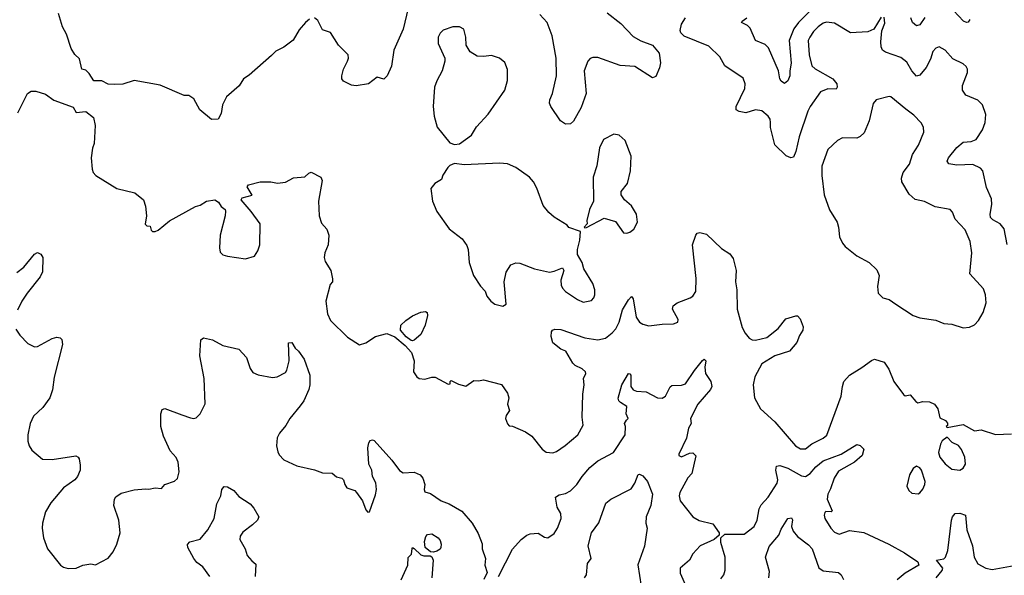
# Model space of a CAD drawing. Extents: x 1771496 to 1971148, y 471553 to 643630.
# Tile 302 of 656: x 1815644 to 1821760, y 635942 to 639393. Entities that reach past the tile are written whole.
import ezdxf

# ---------------------------------------------------------------- set-up
doc = ezdxf.new("R2010")
doc.units = 0

msp = doc.modelspace()

# ---------------------------------------------------------------- linework, layer by layer
at = {"layer": '0CON10XD'}
for points in [[(1818057.8, 639465), (1818025.7, 639335), (1817967.1, 639205), (1817954.2, 639105), (1817925.7, 639044.3), (1817905, 639023.3), (1817865, 639036.7), (1817810, 638995), (1817733.2, 638983.2), (1817705, 638985.8), (1817655, 639011.2), (1817646, 639025), (1817644, 639045), (1817656, 639085), (1817681.2, 639135), (1817686.7, 639155), (1817683.3, 639175), (1817623.8, 639235), (1817575, 639313.8), (1817525, 639329.4), (1817495, 639388.8), (1817475, 639404)], [(1820595, 639490.5), (1820482.5, 639375), (1820453.9, 639336.1), (1820424, 639265), (1820437.3, 639122.7), (1820427.8, 639075), (1820428.9, 639045), (1820415, 639013.1), (1820395, 638997.5), (1820375, 639011.9), (1820366.6, 639026.6), (1820358.4, 639075), (1820295, 639219.2), (1820275, 639240), (1820215.6, 639265), (1820181, 639341), (1820165, 639356.4), (1820128.8, 639375), (1820132, 639385), (1820160, 639405)], [(1821546.9, 639395), (1821535, 639378), (1821525, 639375.8), (1821506, 639385), (1821445, 639451.4)], [(1817445, 639395.8), (1817418.8, 639375), (1817380, 639330), (1817343, 639267), (1817285, 639222), (1817235, 639198), (1817208.5, 639171.5), (1817070.3, 639049.7), (1817034.3, 639025.7), (1817007, 638983), (1816928.8, 638915), (1816904, 638865), (1816895, 638810), (1816877.5, 638775), (1816835, 638772.5), (1816762.7, 638832.7), (1816725, 638902.5), (1816695, 638922.5), (1816665, 638922.5), (1816515.8, 638985.8), (1816355, 639016), (1816285, 638993.8), (1816235, 638991.2), (1816193.8, 638993.8), (1816155, 639012.5), (1816103.6, 639013.6), (1816075, 639060), (1816055, 639080), (1816030, 639085), (1816015, 639150), (1815987, 639177), (1815964.1, 639214.1), (1815935, 639302.5), (1815909.5, 639349.5), (1815885, 639432.5)], [(1819131.2, 638848.8), (1819085, 638762.9), (1819065, 638747.1), (1819035, 638744.3), (1819004, 638764), (1818943.1, 638853.1), (1818935.4, 638875), (1818936.2, 638895), (1818952.9, 638935), (1818979.2, 639045), (1818975.6, 639155), (1818952.1, 639292.1), (1818920.8, 639375), (1818875.4, 639425.4)], [(1819292.9, 639435), (1819379.2, 639369.2), (1819455, 639289.2), (1819502.2, 639262.2), (1819575, 639236), (1819616.2, 639185), (1819624, 639125), (1819618.8, 639095), (1819595, 639040), (1819575, 639032.5), (1819465, 639102.5), (1819375, 639109.2), (1819235, 639157.5), (1819205, 639159.1), (1819186.8, 639153.2), (1819174.1, 639135.9), (1819150.4, 639075), (1819162.9, 638935), (1819131.2, 638848.8)], [(1820995, 639410), (1820950, 639335), (1820912.5, 639317.5), (1820805, 639311.8), (1820705, 639372.2), (1820655, 639377.9), (1820635, 639371.5), (1820605, 639348.5), (1820575, 639320), (1820551.5, 639285), (1820542.5, 639265), (1820547.5, 639175), (1820565, 639107.5), (1820585, 639088.8), (1820695.6, 639025), (1820719.5, 638995), (1820723.1, 638975), (1820715, 638961.4), (1820665, 638963.6), (1820618.6, 638945), (1820555, 638853.3), (1820539.2, 638825), (1820485.5, 638665), (1820465.4, 638574.6), (1820450, 638540), (1820435, 638534.3), (1820405, 638547.1), (1820335.7, 638615), (1820307.3, 638722.7), (1820307.8, 638755), (1820305.5, 638775), (1820294.3, 638795), (1820255, 638827.1), (1820215, 638834), (1820155, 638814.4), (1820113, 638823), (1820094.1, 638834.1), (1820093.8, 638855), (1820148.6, 638965), (1820150.8, 638995), (1820139.1, 639029.1), (1820025, 639106.2), (1819992.4, 639162.4), (1819925, 639229.2), (1819771.5, 639291.5), (1819751.2, 639311.2), (1819745.9, 639325.9), (1819754.3, 639365), (1819780.8, 639405)], [(1821777.5, 637997.5), (1821758.9, 638095), (1821735, 638125.6), (1821690, 638150), (1821674.6, 638165), (1821672.3, 638185), (1821683.5, 638245), (1821680.3, 638280.3), (1821650.2, 638350.2), (1821626.9, 638455), (1821611.7, 638471.7), (1821565, 638493.4), (1821465, 638489.6), (1821415, 638497.5), (1821405.6, 638515), (1821413.1, 638535), (1821465, 638598.8), (1821505, 638632.2), (1821555, 638635.6), (1821585, 638648.6), (1821625, 638709.2), (1821642.5, 638755), (1821645.5, 638805), (1821624.3, 638865), (1821595, 638892.9), (1821521.2, 638925), (1821501.2, 638955), (1821500, 638985), (1821532, 639065), (1821532, 639085), (1821523.2, 639103.2), (1821505, 639119.2), (1821440.5, 639150.5), (1821394, 639205), (1821355, 639225.7), (1821335, 639216), (1821315.8, 639195), (1821302, 639148), (1821274.3, 639095.7), (1821235, 639049.4), (1821215, 639041.9), (1821185.4, 639075), (1821155, 639128.6), (1821118.3, 639158.3), (1821021.7, 639191.7), (1821004, 639205), (1820995.8, 639225), (1820994, 639255), (1821000, 639325), (1821017.7, 639372.3), (1821015, 639410)], [(1821266.2, 639406.2), (1821235, 639362.2), (1821215, 639354.3), (1821189.1, 639375), (1821179.1, 639405)], [(1818345, 638617.5), (1818375, 638622.5), (1818451.2, 638675), (1818482.1, 638727.9), (1818554.5, 638805.5), (1818657.5, 638955), (1818674.3, 639015), (1818674.2, 639084.2), (1818658, 639128), (1818625, 639154.2), (1818575, 639170.8), (1818525, 639164), (1818485, 639166), (1818442.7, 639192.7), (1818418, 639235), (1818415.8, 639285.8), (1818403.6, 639333.6), (1818375, 639348.8), (1818335, 639349.2), (1818275, 639328.6), (1818255, 639310), (1818243.1, 639285), (1818243.3, 639245), (1818284, 639155), (1818284, 639135), (1818269.2, 639075), (1818235.5, 639014.5), (1818221.4, 638975), (1818212.9, 638855), (1818219.2, 638795), (1818236.2, 638725), (1818315, 638627.5), (1818345, 638617.5)], [(1815632, 638815), (1815692.5, 638935), (1815715, 638950), (1815745, 638950), (1815805, 638930), (1815855, 638893.3), (1815975, 638850), (1815995, 638817.5), (1816055, 638822.5), (1816102.5, 638785), (1816113.3, 638735), (1816105.8, 638625), (1816095.8, 638594.2), (1816088.8, 638535), (1816093.3, 638465), (1816100, 638445), (1816116.7, 638425), (1816247.5, 638345), (1816358.3, 638318.3), (1816413.9, 638273.9), (1816426.2, 638235), (1816432.5, 638175), (1816423, 638123), (1816433, 638113), (1816455, 638110), (1816460, 638085), (1816468.3, 638078.3), (1816485, 638077.5), (1816505, 638086.7), (1816575, 638143.3), (1816735, 638233.3), (1816765, 638241.2), (1816805, 638266.7), (1816855, 638273.3), (1816879.5, 638259.5), (1816895, 638232.5), (1816920, 638215), (1816923, 638203), (1816921.2, 638175), (1816888.6, 638055), (1816884, 637975), (1816889.3, 637949.3), (1816905, 637933.3), (1816935, 637923.3), (1817047, 637907), (1817102.5, 637925), (1817123.6, 637956.4), (1817135.8, 637994.2), (1817137.5, 638125), (1817082.6, 638202.6), (1817020, 638275), (1817025, 638286.7), (1817087, 638303), (1817057.5, 638355), (1817065, 638367.5), (1817137, 638387), (1817203.6, 638386.4), (1817245, 638377.5), (1817295, 638384), (1817345, 638411.2), (1817415, 638417.5), (1817439.5, 638440.5), (1817455, 638446.2), (1817514.5, 638414.5), (1817521.9, 638395), (1817500, 638265), (1817503.8, 638175), (1817519.3, 638129.3), (1817551.2, 638091.2), (1817564, 638055), (1817560, 637995), (1817538.6, 637945), (1817534.4, 637915), (1817541.2, 637891.2), (1817575.6, 637835), (1817586.4, 637783.6), (1817586.7, 637765), (1817572, 637748), (1817545.8, 637645), (1817555.8, 637565), (1817574.2, 637525), (1817680.9, 637420.9), (1817755, 637373.3), (1817795, 637386.7), (1817854.2, 637425.8), (1817925, 637444), (1817973.9, 637423.9), (1818038.3, 637368.3), (1818078.1, 637325), (1818093.8, 637275), (1818090, 637205), (1818110, 637175), (1818125, 637163.8), (1818160.7, 637159.3), (1818205, 637173.3), (1818225, 637173.3), (1818305, 637130), (1818318.3, 637131.7), (1818317.5, 637145), (1818325, 637152.5), (1818369.4, 637129.4), (1818415, 637116.7), (1818465, 637152.5), (1818495, 637150), (1818525, 637156.2), (1818636.1, 637126.1), (1818673.6, 637073.6), (1818683.3, 637045), (1818673.3, 637005), (1818686.7, 636965), (1818666.7, 636935), (1818662.5, 636915), (1818675, 636882.5), (1818685, 636870), (1818705, 636867.5), (1818785, 636833.3), (1818825, 636806.7), (1818888.8, 636725), (1818915, 636706), (1818955, 636703.1), (1818978.3, 636711.7), (1819033, 636747), (1819111.4, 636815), (1819144.2, 636875), (1819138.6, 636925), (1819142.4, 637067.6), (1819151.4, 637125), (1819146.4, 637163.6), (1819161.2, 637195), (1819158.8, 637205), (1819138.8, 637225), (1819095, 637245.8), (1819079.7, 637259.7), (1819037.5, 637335), (1819005, 637346.2), (1818956, 637385), (1818946, 637425), (1818946.7, 637455), (1818953.3, 637465), (1818968.3, 637471.7), (1819005, 637468.6), (1819155, 637417.1), (1819235, 637405.4), (1819282, 637415), (1819325, 637448.5), (1819346.5, 637473.5), (1819366.8, 637515), (1819388.3, 637591.7), (1819425, 637652), (1819445, 637673.3), (1819455, 637660), (1819473.6, 637545), (1819495, 637514), (1819515, 637500.8), (1819551.2, 637491.2), (1819635, 637502), (1819705, 637504.2), (1819732.5, 637515), (1819735, 637530), (1819700, 637595), (1819703.3, 637615), (1819727.5, 637635), (1819808.8, 637665), (1819825, 637676), (1819844.3, 637705), (1819845.7, 637785.7), (1819822.5, 637995), (1819843.3, 638055), (1819853, 638067), (1819869.7, 638070.3), (1819911.3, 638061.3), (1820002.6, 637972.6), (1820055, 637938), (1820075, 637910), (1820094, 637835), (1820090.6, 637765), (1820098.1, 637715), (1820100.6, 637595), (1820131.4, 637481.4), (1820150, 637445), (1820175, 637415.8), (1820194.7, 637404.7), (1820215, 637401.8), (1820285, 637418.9), (1820355, 637474), (1820403.3, 637535), (1820465, 637552.5), (1820475, 637552.5), (1820492.5, 637535), (1820511.2, 637485), (1820508.8, 637465), (1820488.3, 637431.7), (1820472.3, 637387.7), (1820425.7, 637334.3), (1820335, 637304.5), (1820255, 637254.5), (1820211.5, 637175), (1820199.5, 637125), (1820208.9, 637045), (1820246.4, 636976.4), (1820335, 636894.3), (1820462.9, 636745), (1820495, 636726.9), (1820525, 636728.1), (1820565, 636758.9), (1820635, 636792.9), (1820657.9, 636812.1), (1820747.5, 637055), (1820754.3, 637115), (1820764.3, 637145), (1820798, 637185), (1820875, 637232.5), (1820935, 637276), (1820955, 637283.3), (1821015, 637266.2), (1821042.7, 637222.7), (1821073.8, 637145), (1821134.1, 637064.1), (1821145, 637057.5), (1821175, 637063.3), (1821210.7, 637020.7), (1821223.6, 637013.6), (1821255, 637021.2), (1821295, 637020), (1821327.5, 637005), (1821346.7, 636975), (1821359.3, 636919.3), (1821395, 636902.5), (1821407, 636887), (1821407.5, 636872.5), (1821400, 636865), (1821405, 636860), (1821505, 636878.8), (1821575, 636838.8), (1821615.9, 636845.9), (1821705, 636816.2), (1821805, 636821.2)], [(1821505, 637480), (1821545, 637484), (1821575, 637498), (1821600, 637525), (1821630, 637575), (1821646.9, 637635), (1821643.4, 637683.4), (1821631.4, 637721.4), (1821545.6, 637815), (1821558.9, 637945), (1821548.1, 638015), (1821518.1, 638088.1), (1821455, 638153.8), (1821437.9, 638197.9), (1821425, 638213.8), (1821331.1, 638231.1), (1821265, 638263.5), (1821206.7, 638276.7), (1821169.2, 638309.2), (1821124.5, 638385), (1821121.4, 638408.6), (1821133.1, 638445), (1821170.5, 638495), (1821189.4, 638555), (1821226.4, 638613.6), (1821260, 638695), (1821258.8, 638725), (1821243, 638753), (1821199.3, 638799.3), (1821147.9, 638837.9), (1821055, 638913.8), (1821045, 638916.2), (1820964.2, 638895.8), (1820945, 638872.5), (1820921.1, 638765), (1820889.2, 638690.8), (1820865, 638666.9), (1820845, 638656.9), (1820755, 638659.4), (1820725, 638642.9), (1820665, 638586.2), (1820627, 638483), (1820626.5, 638425), (1820640.9, 638305), (1820675, 638211.2), (1820721.9, 638135), (1820731.4, 638105), (1820737.5, 638045), (1820756, 638005), (1820771.2, 637985), (1820845, 637926), (1820920, 637885), (1820969.1, 637839.1), (1820982.5, 637805), (1820972, 637735), (1820976.2, 637695), (1821005, 637666.2), (1821045, 637656), (1821086.2, 637625), (1821195, 637556.2), (1821235, 637541.2), (1821335, 637526.2), (1821385, 637506.2), (1821435, 637500.8), (1821505, 637480)], [(1819415, 638067.5), (1819435, 638073.3), (1819458.8, 638091.2), (1819481.2, 638135), (1819476, 638185), (1819445, 638236.2), (1819400, 638275), (1819380, 638305), (1819380, 638315), (1819381.2, 638325), (1819418.8, 638375), (1819439.2, 638455), (1819442, 638545), (1819405, 638642), (1819368.8, 638675), (1819335, 638682.5), (1819271.1, 638648.9), (1819245, 638597.5), (1819228.6, 638485), (1819205.8, 638415), (1819208.8, 638265), (1819183.8, 638215), (1819167.5, 638145), (1819170, 638125), (1819150, 638105), (1819155, 638100), (1819165, 638102.5), (1819275, 638160), (1819345, 638140), (1819395, 638070), (1819415, 638067.5)], [(1818645, 637613.3), (1818666.7, 637625), (1818653.3, 637765), (1818665.8, 637825), (1818695, 637870), (1818725, 637881.9), (1818749.8, 637879.8), (1818842.5, 637845), (1818935, 637825.6), (1818965, 637830.8), (1819015, 637852.5), (1819023.3, 637835), (1819006.2, 637775), (1819007.3, 637745), (1819015.5, 637725), (1819035, 637704.5), (1819108, 637655), (1819145, 637639.4), (1819195, 637648), (1819210.8, 637665), (1819216.4, 637683.6), (1819216.9, 637715), (1819204.2, 637755), (1819148.8, 637845), (1819138.8, 637885), (1819108, 637935), (1819108, 637965), (1819123, 638023), (1819128.3, 638078.3), (1819055, 638102.5), (1819045, 638116.7), (1818965, 638166.2), (1818931.2, 638195), (1818895, 638240), (1818856.3, 638346.3), (1818835, 638386.2), (1818810, 638415), (1818725, 638476), (1818675, 638497.5), (1818625, 638501.9), (1818405, 638492.5), (1818345, 638500), (1818315, 638487.5), (1818302.5, 638475), (1818273, 638427), (1818265, 638400), (1818222.5, 638375), (1818197.5, 638345), (1818207.5, 638265), (1818235, 638202.5), (1818311.2, 638095), (1818392.1, 638032.1), (1818421.2, 637991.2), (1818429.2, 637965), (1818436, 637885), (1818463.3, 637805), (1818507, 637737), (1818536.1, 637706.1), (1818546.7, 637675), (1818570, 637645), (1818595, 637626.2), (1818645, 637613.3)], [(1815627, 637823), (1815668.8, 637855), (1815735, 637937.5), (1815755, 637947.5), (1815775, 637937.5), (1815786.7, 637915), (1815785, 637827.5), (1815770, 637795), (1815689.2, 637695), (1815657.5, 637645), (1815630.3, 637589.7)], [(1818085, 637397.5), (1818075, 637400), (1818045, 637423.3), (1818010, 637465), (1818012, 637495), (1818041.9, 637525), (1818085, 637553.8), (1818135, 637575.4), (1818165, 637580.5), (1818174.5, 637574.5), (1818177.3, 637555), (1818162.7, 637495), (1818135, 637437.5), (1818095, 637403.3), (1818085, 637397.5)], [(1815620.3, 637470.3), (1815645, 637432.5), (1815695, 637382.5), (1815719.3, 637369.3), (1815735, 637361.2), (1815755, 637364), (1815845, 637412), (1815875, 637421.2), (1815896.2, 637416.2), (1815906.2, 637406.2), (1815910, 637375), (1815858.3, 637171.7), (1815846.8, 637093.2), (1815830, 637045), (1815788, 636985), (1815729.5, 636930.5), (1815708.8, 636885), (1815693.8, 636815), (1815693.9, 636773.9), (1815703.3, 636745), (1815720, 636720), (1815785, 636663.3), (1815845, 636660), (1815993, 636683), (1816006.4, 636676.4), (1816012.5, 636665), (1816018.8, 636625), (1816018.8, 636595), (1816003.8, 636555), (1815985.8, 636534.2), (1815915, 636484), (1815837.8, 636392.2), (1815804.4, 636335), (1815785.8, 636265), (1815784, 636235), (1815790.8, 636175), (1815816, 636105), (1815896.7, 636005), (1815915, 635992), (1815944.2, 635984.2), (1815995, 635986), (1816035, 636004), (1816085, 636013.3), (1816115, 636006.7), (1816193, 636047), (1816223.6, 636086.4), (1816246.2, 636135), (1816268, 636205), (1816259.2, 636285), (1816228.8, 636375), (1816232.5, 636415), (1816241.7, 636428.3), (1816275, 636451.2), (1816355, 636472.5), (1816425, 636479.2), (1816445, 636475.8), (1816485, 636486), (1816525, 636481.2), (1816545, 636506.2), (1816605, 636526), (1816625, 636542.5), (1816634, 636585), (1816629.2, 636645), (1816615, 636673.8), (1816578, 636715), (1816537.1, 636805), (1816520.8, 636865), (1816520.8, 636945), (1816528.8, 636971.2), (1816545, 636978), (1816650.7, 636939.3), (1816705, 636920), (1816725, 636916.2), (1816739.5, 636920.5), (1816765.7, 636944.3), (1816795, 637007.5), (1816790, 637165), (1816762.5, 637305), (1816770, 637405), (1816785, 637417.5), (1816842.5, 637405), (1816905, 637368.8), (1817005, 637346.7), (1817053.3, 637295), (1817076.1, 637226.1), (1817092.3, 637202.3), (1817125, 637186.2), (1817215, 637170.8), (1817243.3, 637175), (1817295, 637202.5), (1817304, 637215), (1817316.9, 637275), (1817313.8, 637385), (1817335, 637387.5), (1817355, 637352.5), (1817376.2, 637335), (1817410, 637285), (1817445.8, 637185), (1817445.8, 637125), (1817439.2, 637095), (1817409.4, 637025), (1817387.1, 636995)], [(1818618.8, 635935), (1818705.9, 636104.1), (1818760, 636165), (1818795, 636191.2), (1818815, 636198.8), (1818865, 636203.3), (1818905, 636178), (1818924.2, 636174.2), (1818965, 636202), (1818985.7, 636235), (1819008.1, 636295), (1819005.6, 636325), (1818981.9, 636365), (1818972.7, 636427.3), (1818995, 636442), (1819035, 636450.6), (1819065, 636467.1), (1819104.4, 636505), (1819137.1, 636555), (1819185, 636610.8), (1819235, 636652.5), (1819333.3, 636705), (1819405, 636813.3), (1819406.9, 636865), (1819400, 636885), (1819413.9, 636906.1), (1819422.9, 636915), (1819410.6, 636945), (1819415, 636990), (1819375.4, 637015.4), (1819365.5, 637025.5), (1819361.7, 637041.7), (1819385, 637124.2), (1819425, 637196.2), (1819435, 637193.8), (1819440, 637185), (1819439.3, 637115), (1819453.9, 637093.9), (1819475, 637085.3), (1819535, 637080.4), (1819605, 637044.4), (1819635, 637041.9), (1819655.4, 637054.6), (1819685, 637113.3), (1819695, 637121.2), (1819755, 637122), (1819779.3, 637130.7), (1819835, 637214.4), (1819885, 637276), (1819895, 637283.3), (1819900.7, 637280.7), (1819905.7, 637275), (1819900, 637235), (1819904.4, 637195), (1819938.1, 637145), (1819944.4, 637115), (1819934.6, 637095), (1819855.8, 637005), (1819811.4, 636915), (1819815.8, 636885), (1819798.1, 636855), (1819785.5, 636794.5), (1819737.5, 636695), (1819737.5, 636685), (1819755, 636676.7), (1819805, 636700), (1819825, 636703.3), (1819843.6, 636683.6), (1819819.2, 636575), (1819795, 636547.1), (1819744.2, 636455), (1819740, 636435), (1819746.7, 636405), (1819824.5, 636304.5), (1819865, 636282.5), (1819950.7, 636260.7), (1819990, 636205), (1819988.3, 636191.7), (1819957, 636163), (1819870, 636125), (1819826.2, 636075), (1819804, 636035), (1819746, 635985), (1819747.5, 635955), (1819795, 635847.5)], [(1817387.1, 636995), (1817321.1, 636915), (1817296.9, 636873.1), (1817257.5, 636825), (1817244, 636795), (1817240, 636745), (1817247.7, 636707.7), (1817255, 636690), (1817285, 636658), (1817365, 636622), (1817475, 636597.5), (1817525, 636578), (1817585, 636576.7), (1817612.3, 636552.3), (1817645.8, 636545.8), (1817655.6, 636535.6), (1817663.5, 636505), (1817675.8, 636485), (1817725, 636469.2), (1817736.8, 636456.8), (1817772.5, 636405), (1817795, 636347.5), (1817807, 636333), (1817816.2, 636335), (1817855, 636442.5), (1817860, 636475), (1817855.4, 636515.4), (1817835.8, 636555.8), (1817832, 636595), (1817812.3, 636632.3), (1817807.3, 636732.7), (1817812.5, 636765), (1817821.1, 636778.9), (1817835, 636782.5), (1817845, 636778), (1817955, 636656.2), (1818003.6, 636593.6), (1818025, 636578), (1818095, 636582), (1818132.5, 636565), (1818147.5, 636545), (1818161.2, 636505), (1818156.7, 636475), (1818160.7, 636460.7), (1818195, 636450), (1818261.2, 636405), (1818312, 636385), (1818390.2, 636340.2), (1818454, 636265), (1818491.2, 636201.2), (1818516.4, 636136.4), (1818517.5, 636105), (1818537.5, 636045), (1818533.6, 636003.6), (1818548.3, 635958.3), (1818526.7, 635915)], [(1820000.2, 635919.8), (1820017.1, 635945), (1820025.5, 635974.5), (1820027.1, 636055), (1820000, 636145), (1820000, 636175), (1820025, 636197.5), (1820095, 636198), (1820145, 636198), (1820205.6, 636245), (1820224.3, 636285), (1820237.5, 636355), (1820249.7, 636380.3), (1820293.3, 636426.7), (1820349.6, 636515), (1820353.6, 636535), (1820341.1, 636595), (1820345, 636620), (1820365, 636624), (1820415, 636608.1), (1820500, 636560), (1820525, 636555.8), (1820555, 636573.5), (1820589.2, 636615), (1820635, 636652.8), (1820746.2, 636693.8), (1820845, 636753.8), (1820865, 636748.8), (1820888, 636725), (1820877.1, 636685), (1820830.6, 636645), (1820731, 636589), (1820702.8, 636545), (1820681.5, 636478.5), (1820663.2, 636445), (1820659.1, 636415), (1820691.7, 636341.7), (1820685, 636336.2), (1820652.3, 636337.7), (1820645, 636332.5), (1820640.8, 636315), (1820646, 636295), (1820682.5, 636235), (1820705, 636210), (1820735, 636196.2), (1820799.1, 636220.9), (1820886.9, 636206.9), (1821042.5, 636135), (1821140.9, 636080.9), (1821222.5, 636025), (1821230, 636005), (1821144.5, 635955.5), (1821095, 635912.7)], [(1821485, 636594.2), (1821505, 636606.2), (1821518.7, 636631.3), (1821516, 636675), (1821495, 636722.5), (1821475, 636747.5), (1821437, 636767), (1821405, 636800), (1821373.6, 636776.4), (1821363.6, 636756.4), (1821351.2, 636705), (1821360, 636675), (1821393.8, 636635), (1821435, 636600.8), (1821485, 636594.2)], [(1819152.5, 635925), (1819165.5, 635945), (1819170.6, 636015), (1819193.8, 636045), (1819174.6, 636125), (1819195, 636206), (1819241.8, 636268.2), (1819285, 636389.2), (1819316, 636415), (1819441.5, 636478.5), (1819465.4, 636514.6), (1819485, 636568), (1819495, 636570.8), (1819515, 636560), (1819544.3, 636525), (1819575.3, 636445), (1819565.2, 636375), (1819535.5, 636305), (1819534.4, 636265), (1819541.9, 636235), (1819525, 636122.5), (1819483.2, 636006.8), (1819504.6, 635874.6)], [(1821225, 636446.7), (1821235, 636453.3), (1821255, 636476.7), (1821266.9, 636505), (1821268.1, 636525), (1821245.7, 636595.7), (1821235, 636610), (1821215, 636618.8), (1821193.8, 636605), (1821170.8, 636565), (1821154, 636495), (1821167.7, 636467.7), (1821185, 636451.2), (1821225, 636446.7)], [(1816824.5, 635934.5), (1816782.5, 635995), (1816745, 636022), (1816725.6, 636045.6), (1816688.8, 636115), (1816686.4, 636133.6), (1816701.2, 636148.8), (1816765, 636166.7), (1816813.3, 636225), (1816851.2, 636295), (1816869.2, 636385), (1816894.2, 636435), (1816900, 636475), (1816915, 636492.5), (1816935, 636491.9), (1816975, 636467.5), (1817005, 636432), (1817075, 636386.2), (1817098.8, 636358.8), (1817128.8, 636305), (1817121.2, 636285), (1817090, 636255), (1817029.5, 636210.5), (1817014.1, 636185), (1817011.6, 636165), (1817044.1, 636105), (1817057.9, 636065), (1817085, 636030.8), (1817111.7, 636011.7), (1817105.8, 635935)], [(1821338, 635925), (1821375, 635971.2), (1821378.6, 635985), (1821340, 636035), (1821385, 636043.8), (1821395.8, 636054.2), (1821408.9, 636095), (1821432.2, 636285), (1821438, 636305), (1821455, 636326.2), (1821485, 636328), (1821520, 636315), (1821528.1, 636225), (1821562.2, 636125), (1821572.9, 636055), (1821595, 636012.5), (1821645, 635986), (1821685, 635978.6), (1821845, 636006.5)], [(1820298.6, 635925), (1820302.1, 635965), (1820276, 636055), (1820298.8, 636121.2), (1820360.1, 636189.9), (1820375, 636228.1), (1820415, 636294), (1820439.3, 636299.3), (1820445.4, 636285.4), (1820438.9, 636245), (1820448.2, 636215), (1820475, 636182.5), (1820545, 636131.5), (1820567.7, 636105), (1820607.7, 635987.7), (1820635, 635968.5), (1820729.8, 635959.8), (1820747.5, 635945), (1820760.8, 635915)], [(1818215, 636085.6), (1818195, 636088.1), (1818162.7, 636115), (1818157.9, 636152.1), (1818167.3, 636182.7), (1818177.5, 636195), (1818205, 636198.8), (1818242.5, 636175), (1818255, 636157.5), (1818262, 636135), (1818260, 636115), (1818255, 636104.2), (1818235, 636091.1), (1818215, 636085.6)], [(1818014, 635914), (1818054.5, 636005.5), (1818058, 636052), (1818076.9, 636073.1), (1818081.2, 636108.8), (1818085, 636113.3), (1818095, 636108.6), (1818135, 636067.9), (1818155, 636062.3), (1818193.5, 636063.5), (1818205, 636056), (1818212, 636035), (1818204.5, 635925)]]:
    msp.add_lwpolyline(points, dxfattribs=at)

doc.saveas('drawing.dxf')
